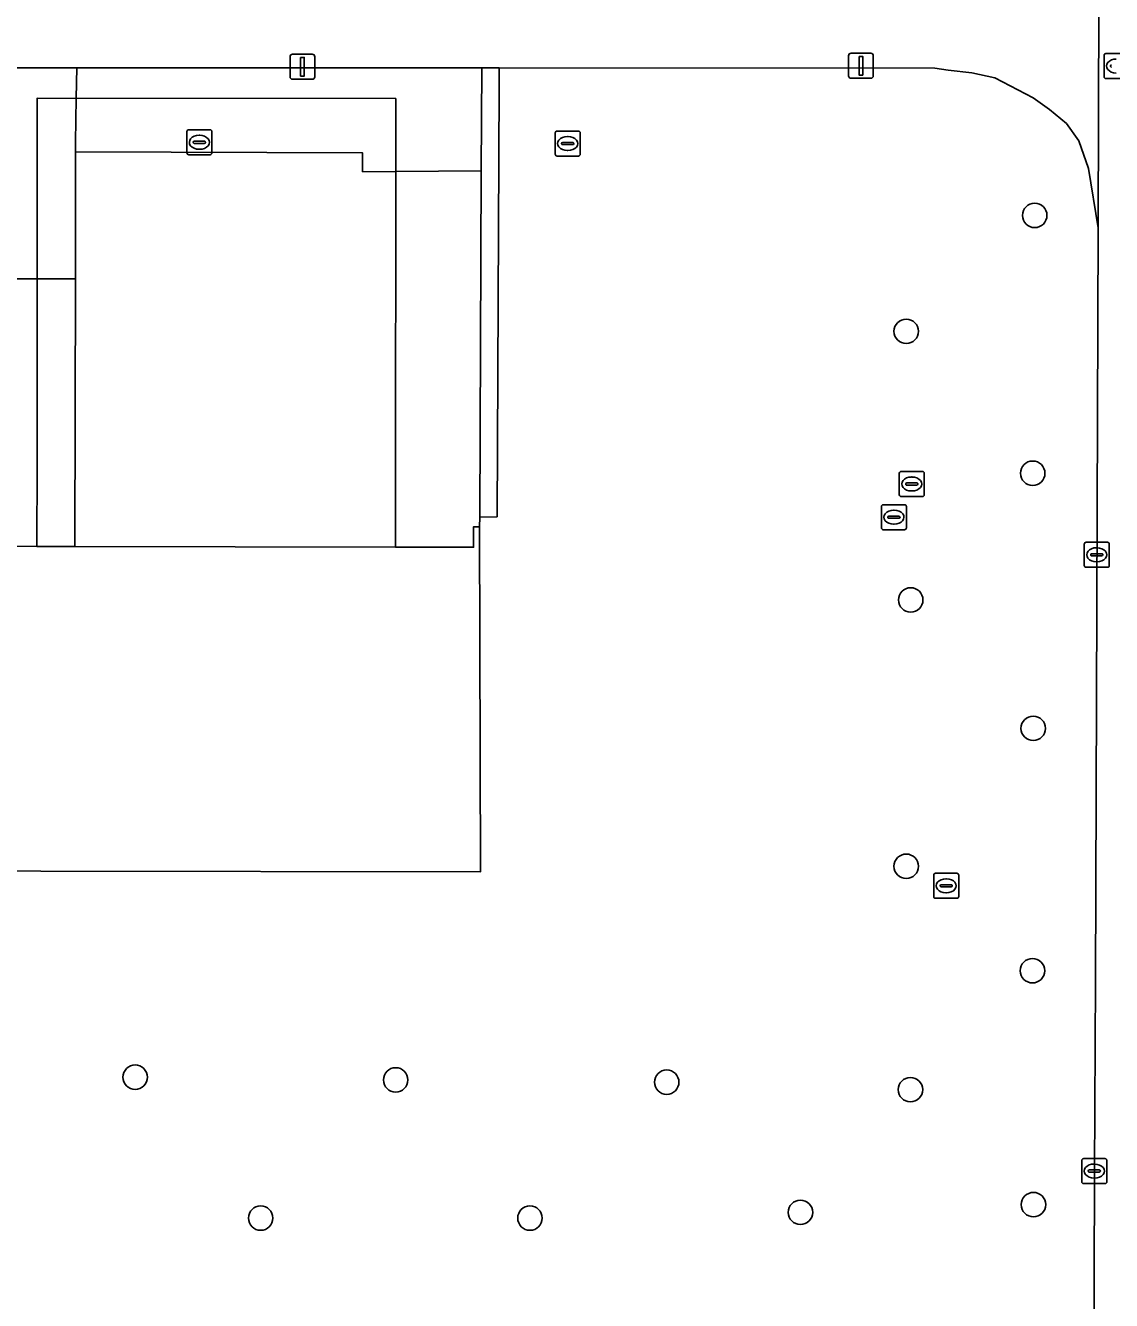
# Model space of a CAD drawing. Extents: x 161477 to 163040, y 383680 to 384871.
# Drawn here: x 162469 to 162512.5, y 384267.3 to 384318.3 of the extents above; entities that cross this region are included whole.
import ezdxf

# ---------------------------------------------------------------- set-up
doc = ezdxf.new("R2010")
doc.units = 0
for name, color, linetype in [('IMGEO_Boom', 7, 'Continuous'), ('IMGEO_Brandkraan', 7, 'Continuous'), ('IMGEO_Groenvoorziening', 7, 'Continuous'), ('IMGEO_Kolk', 7, 'Continuous'), ('IMGEO_Lichtmast', 7, 'Continuous'), ('IMGEO_Pand', 7, 'Continuous'), ('IMGEO_Pand_overbouw', 7, 'Continuous'), ('IMGEO_Rijbaan_lokaal_open', 7, 'Continuous'), ('IMGEO_Rioolput', 7, 'Continuous'), ('IMGEO_Terreindeel_halfverhard', 7, 'Continuous'), ('IMGEO_Voetpad_open', 7, 'Continuous')]:
    doc.layers.add(name, color=color, linetype=linetype)

msp = doc.modelspace()

# ---------------------------------------------------------------- linework, layer by layer
at = {"layer": 'IMGEO_Boom'}
for centre in [(162509.41, 384310.74), (162504.27, 384306.1), (162509.33, 384300.42), (162504.45, 384295.35), (162509.35, 384290.21), (162504.27, 384284.69), (162509.32, 384280.51), (162473.43, 384276.25), (162483.85, 384276.14), (162494.69, 384276.05), (162504.44, 384275.75), (162509.36, 384271.15), (162478.45, 384270.61), (162489.22, 384270.61), (162500.04, 384270.84)]:
    msp.add_circle(centre, 0.489, dxfattribs=at)
at = {"layer": 'IMGEO_Brandkraan'}
for p, q in [((162505.369, 384283.484), (162505.369, 384284.336)), ((162505.444, 384284.41), (162506.296, 384284.41)), ((162505.857, 384284.19), (162505.882, 384284.19)), ((162506.37, 384284.336), (162506.37, 384283.484)), ((162505.628, 384283.904), (162505.628, 384283.916)), ((162506.066, 384283.867), (162505.668, 384283.867)), ((162505.671, 384283.953), (162506.069, 384283.953)), ((162505.88, 384283.63), (162505.855, 384283.63)), ((162506.112, 384283.916), (162506.112, 384283.904)), ((162506.296, 384283.41), (162505.444, 384283.41))]:
    msp.add_line(p, q, dxfattribs=at)
for points in [[(162505.369, 384283.484), (162505.369, 384284.336)], [(162505.444, 384284.41), (162506.296, 384284.41)], [(162506.37, 384284.336), (162506.37, 384283.484)], [(162506.296, 384283.41), (162505.444, 384283.41)]]:
    msp.add_lwpolyline(points, dxfattribs=at)
for centre, radius, start, end in [((162505.446, 384284.334), 0.0765, 91.552, 178.448), ((162505.446, 384284.334), 0.0765, 91.552, 178.448), ((162506.294, 384284.334), 0.0765, 1.552, 88.448), ((162506.294, 384284.334), 0.0765, 1.552, 88.448), ((162505.668, 384283.913), 0.0403, 85.8775, 175.7526), ((162505.665, 384283.903), 0.0366, 178.938, 274.7102), ((162506.069, 384283.91), 0.043, 264.8664, 352.4533), ((162506.073, 384283.915), 0.0386, 1.7309, 96.639), ((162505.446, 384283.486), 0.0765, 181.552, 268.448), ((162505.446, 384283.486), 0.0765, 181.552, 268.448), ((162506.294, 384283.486), 0.0765, 271.552, 358.448), ((162506.294, 384283.486), 0.0765, 271.552, 358.448)]:
    msp.add_arc(centre, radius, start, end, dxfattribs=at)
for centre, major_axis, ratio, start_param, end_param in [((162505.856, 384283.91), (-0.387, 0.002), 0.722429, 4.712389, 7.853982), ((162505.881, 384283.91), (-0.39, 0.002), 0.717154, 1.570796, 4.712389)]:
    msp.add_ellipse(centre, major_axis=major_axis, ratio=ratio, start_param=start_param, end_param=end_param, dxfattribs=at)
at = {"layer": 'IMGEO_Groenvoorziening'}
for points in [[(162511.846, 384280.092), (162511.951, 384310.245), (162511.558, 384312.623), (162511.181, 384313.73), (162510.686, 384314.413), (162510.003, 384314.979), (162509.343, 384315.45), (162507.812, 384316.251), (162506.894, 384316.439), (162505.951, 384316.557), (162505.409, 384316.628), (162487.987, 384316.639), (162487.984, 384315.925), (162487.907, 384298.679), (162487.211, 384298.668), (162487.209, 384298.277), (162487.24, 384284.464), (162452.055, 384284.525)], [(162511.622, 384237.2), (162511.703, 384250), (162511.72, 384252.733), (162511.792, 384268.12), (162511.795, 384272.493), (162511.846, 384280.092)]]:
    msp.add_lwpolyline(points, dxfattribs=at)
msp.add_lwpolyline([(162487.984, 384315.925), (162487.987, 384316.639), (162487.293, 384316.639), (162487.274, 384312.529), (162487.211, 384298.668), (162487.907, 384298.679)], close=True, dxfattribs=at)
at = {"layer": 'IMGEO_Kolk'}
for p, q in [((162512.182, 384316.292), (162512.182, 384317.144)), ((162512.257, 384317.218), (162513.109, 384317.218)), ((162512.441, 384316.712), (162512.441, 384316.724)), ((162513.109, 384316.218), (162512.257, 384316.218)), ((162475.497, 384313.24), (162475.497, 384314.092)), ((162475.572, 384314.166), (162476.424, 384314.166)), ((162475.799, 384313.709), (162476.197, 384313.709)), ((162475.985, 384313.946), (162476.01, 384313.946)), ((162476.498, 384314.092), (162476.498, 384313.24)), ((162490.229, 384313.189), (162490.229, 384314.041)), ((162490.304, 384314.115), (162491.156, 384314.115)), ((162490.717, 384313.895), (162490.742, 384313.895)), ((162491.23, 384314.041), (162491.23, 384313.189)), ((162475.756, 384313.66), (162475.756, 384313.672)), ((162476.194, 384313.623), (162475.796, 384313.623)), ((162476.008, 384313.386), (162475.983, 384313.386)), ((162476.24, 384313.672), (162476.24, 384313.66)), ((162490.488, 384313.609), (162490.488, 384313.621)), ((162490.926, 384313.572), (162490.528, 384313.572)), ((162490.531, 384313.658), (162490.929, 384313.658)), ((162490.74, 384313.335), (162490.715, 384313.335)), ((162490.972, 384313.621), (162490.972, 384313.609)), ((162476.424, 384313.166), (162475.572, 384313.166)), ((162491.156, 384313.115), (162490.304, 384313.115)), ((162504.066, 384300.49), (162504.918, 384300.49)), ((162503.991, 384299.564), (162503.991, 384300.416)), ((162504.25, 384299.984), (162504.25, 384299.996)), ((162504.688, 384299.947), (162504.29, 384299.947)), ((162504.293, 384300.033), (162504.691, 384300.033)), ((162504.479, 384300.27), (162504.504, 384300.27)), ((162504.734, 384299.996), (162504.734, 384299.984)), ((162504.992, 384300.416), (162504.992, 384299.564)), ((162504.918, 384299.49), (162504.066, 384299.49)), ((162504.502, 384299.71), (162504.477, 384299.71)), ((162511.39, 384296.732), (162511.39, 384297.584)), ((162511.465, 384297.658), (162512.317, 384297.658)), ((162511.878, 384297.438), (162511.903, 384297.438)), ((162512.391, 384297.584), (162512.391, 384296.732)), ((162511.649, 384297.152), (162511.649, 384297.164)), ((162512.087, 384297.115), (162511.689, 384297.115)), ((162511.692, 384297.201), (162512.09, 384297.201)), ((162511.901, 384296.878), (162511.876, 384296.878)), ((162512.133, 384297.164), (162512.133, 384297.152)), ((162512.317, 384296.658), (162511.465, 384296.658)), ((162511.294, 384272.066), (162511.294, 384272.918)), ((162511.369, 384272.992), (162512.221, 384272.992)), ((162512.295, 384272.918), (162512.295, 384272.066)), ((162511.553, 384272.486), (162511.553, 384272.498)), ((162511.991, 384272.449), (162511.593, 384272.449)), ((162511.596, 384272.535), (162511.994, 384272.535)), ((162511.782, 384272.772), (162511.807, 384272.772)), ((162512.037, 384272.498), (162512.037, 384272.486)), ((162512.221, 384271.992), (162511.369, 384271.992)), ((162511.805, 384272.212), (162511.78, 384272.212))]:
    msp.add_line(p, q, dxfattribs=at)
for points in [[(162512.182, 384316.292), (162512.182, 384317.144)], [(162512.257, 384317.218), (162513.109, 384317.218)], [(162513.109, 384316.218), (162512.257, 384316.218)], [(162475.497, 384313.24), (162475.497, 384314.092)], [(162475.572, 384314.166), (162476.424, 384314.166)], [(162476.498, 384314.092), (162476.498, 384313.24)], [(162490.229, 384313.189), (162490.229, 384314.041)], [(162490.304, 384314.115), (162491.156, 384314.115)], [(162491.23, 384314.041), (162491.23, 384313.189)], [(162476.424, 384313.166), (162475.572, 384313.166)], [(162491.156, 384313.115), (162490.304, 384313.115)], [(162504.066, 384300.49), (162504.918, 384300.49)], [(162503.991, 384299.564), (162503.991, 384300.416)], [(162504.992, 384300.416), (162504.992, 384299.564)], [(162504.918, 384299.49), (162504.066, 384299.49)], [(162511.39, 384296.732), (162511.39, 384297.584)], [(162511.465, 384297.658), (162512.317, 384297.658)], [(162512.391, 384297.584), (162512.391, 384296.732)], [(162512.317, 384296.658), (162511.465, 384296.658)], [(162511.294, 384272.066), (162511.294, 384272.918)], [(162511.369, 384272.992), (162512.221, 384272.992)], [(162512.295, 384272.918), (162512.295, 384272.066)], [(162512.221, 384271.992), (162511.369, 384271.992)]]:
    msp.add_lwpolyline(points, dxfattribs=at)
for centre, radius, start, end in [((162512.259, 384317.142), 0.0765, 91.552, 178.448), ((162512.259, 384317.142), 0.0765, 91.552, 178.448), ((162512.481, 384316.721), 0.0403, 85.8775, 175.7526), ((162512.259, 384316.294), 0.0765, 181.552, 268.448), ((162512.259, 384316.294), 0.0765, 181.552, 268.448), ((162512.478, 384316.711), 0.0366, 178.938, 274.7102), ((162475.574, 384314.09), 0.0765, 91.552, 178.448), ((162475.574, 384314.09), 0.0765, 91.552, 178.448), ((162475.796, 384313.669), 0.0403, 85.8775, 175.7526), ((162476.201, 384313.671), 0.0386, 1.7309, 96.639), ((162476.422, 384314.09), 0.0765, 1.552, 88.448), ((162476.422, 384314.09), 0.0765, 1.552, 88.448), ((162490.306, 384314.039), 0.0765, 91.552, 178.448), ((162490.306, 384314.039), 0.0765, 91.552, 178.448), ((162491.154, 384314.039), 0.0765, 1.552, 88.448), ((162491.154, 384314.039), 0.0765, 1.552, 88.448), ((162475.574, 384313.242), 0.0765, 181.552, 268.448), ((162475.574, 384313.242), 0.0765, 181.552, 268.448), ((162475.793, 384313.659), 0.0366, 178.938, 274.7102), ((162476.197, 384313.666), 0.043, 264.8664, 352.4533), ((162476.422, 384313.242), 0.0765, 271.552, 358.448), ((162476.422, 384313.242), 0.0765, 271.552, 358.448), ((162490.306, 384313.191), 0.0765, 181.552, 268.448), ((162490.306, 384313.191), 0.0765, 181.552, 268.448), ((162490.528, 384313.618), 0.0403, 85.8775, 175.7526), ((162490.525, 384313.608), 0.0366, 178.938, 274.7102), ((162490.929, 384313.615), 0.043, 264.8664, 352.4533), ((162490.933, 384313.62), 0.0386, 1.7309, 96.639), ((162491.154, 384313.191), 0.0765, 271.552, 358.448), ((162491.154, 384313.191), 0.0765, 271.552, 358.448), ((162504.068, 384300.414), 0.0765, 91.552, 178.448), ((162504.068, 384300.414), 0.0765, 91.552, 178.448), ((162504.916, 384300.414), 0.0765, 1.552, 88.448), ((162504.916, 384300.414), 0.0765, 1.552, 88.448), ((162504.29, 384299.993), 0.0403, 85.8775, 175.7526), ((162504.287, 384299.983), 0.0366, 178.938, 274.7102), ((162504.691, 384299.99), 0.043, 264.8664, 352.4533), ((162504.695, 384299.995), 0.0386, 1.7309, 96.639), ((162504.068, 384299.566), 0.0765, 181.552, 268.448), ((162504.068, 384299.566), 0.0765, 181.552, 268.448), ((162504.916, 384299.566), 0.0765, 271.552, 358.448), ((162504.916, 384299.566), 0.0765, 271.552, 358.448), ((162511.467, 384297.582), 0.0765, 91.552, 178.448), ((162511.467, 384297.582), 0.0765, 91.552, 178.448), ((162512.315, 384297.582), 0.0765, 1.552, 88.448), ((162512.315, 384297.582), 0.0765, 1.552, 88.448), ((162511.689, 384297.161), 0.0403, 85.8775, 175.7526), ((162511.686, 384297.151), 0.0366, 178.938, 274.7102), ((162512.09, 384297.158), 0.043, 264.8664, 352.4533), ((162512.094, 384297.163), 0.0386, 1.7309, 96.639), ((162511.467, 384296.734), 0.0765, 181.552, 268.448), ((162511.467, 384296.734), 0.0765, 181.552, 268.448), ((162512.315, 384296.734), 0.0765, 271.552, 358.448), ((162512.315, 384296.734), 0.0765, 271.552, 358.448), ((162511.371, 384272.916), 0.0765, 91.552, 178.448), ((162511.371, 384272.916), 0.0765, 91.552, 178.448), ((162512.219, 384272.916), 0.0765, 1.552, 88.448), ((162512.219, 384272.916), 0.0765, 1.552, 88.448), ((162511.593, 384272.495), 0.0403, 85.8775, 175.7526), ((162511.59, 384272.485), 0.0366, 178.938, 274.7102), ((162511.994, 384272.492), 0.043, 264.8664, 352.4533), ((162511.998, 384272.497), 0.0386, 1.7309, 96.639), ((162511.371, 384272.068), 0.0765, 181.552, 268.448), ((162511.371, 384272.068), 0.0765, 181.552, 268.448), ((162512.219, 384272.068), 0.0765, 271.552, 358.448), ((162512.219, 384272.068), 0.0765, 271.552, 358.448)]:
    msp.add_arc(centre, radius, start, end, dxfattribs=at)
for centre, major_axis, ratio, start_param, end_param in [((162512.669, 384316.718), (-0.387, 0.002), 0.722429, 4.712389, 7.853982), ((162475.984, 384313.666), (-0.387, 0.002), 0.722429, 4.712389, 7.853982), ((162476.009, 384313.666), (-0.39, 0.002), 0.717154, 1.570796, 4.712389), ((162490.716, 384313.615), (-0.387, 0.002), 0.722429, 4.712389, 7.853982), ((162490.741, 384313.615), (-0.39, 0.002), 0.717154, 1.570796, 4.712389), ((162504.478, 384299.99), (-0.387, 0.002), 0.722429, 4.712389, 7.853982), ((162504.503, 384299.99), (-0.39, 0.002), 0.717154, 1.570796, 4.712389), ((162511.877, 384297.158), (-0.387, 0.002), 0.722429, 4.712389, 7.853982), ((162511.902, 384297.158), (-0.39, 0.002), 0.717154, 1.570796, 4.712389), ((162511.781, 384272.492), (-0.387, 0.002), 0.722429, 4.712389, 7.853982), ((162511.806, 384272.492), (-0.39, 0.002), 0.717154, 1.570796, 4.712389)]:
    msp.add_ellipse(centre, major_axis=major_axis, ratio=ratio, start_param=start_param, end_param=end_param, dxfattribs=at)
at = {"layer": 'IMGEO_Lichtmast'}
for p, q in [((162479.625, 384316.29), (162479.625, 384317.09)), ((162479.625, 384317.09), (162479.625, 384316.29)), ((162479.725, 384317.19), (162480.515, 384317.19)), ((162480.515, 384317.19), (162479.725, 384317.19)), ((162480.615, 384317.09), (162480.615, 384316.29)), ((162480.615, 384316.29), (162480.615, 384317.09)), ((162501.965, 384316.33), (162501.965, 384317.13)), ((162501.965, 384317.13), (162501.965, 384316.33)), ((162502.065, 384317.23), (162502.855, 384317.23)), ((162502.855, 384317.23), (162502.065, 384317.23)), ((162502.955, 384317.13), (162502.955, 384316.33)), ((162502.955, 384316.33), (162502.955, 384317.13)), ((162480.515, 384316.19), (162479.725, 384316.19)), ((162479.725, 384316.19), (162480.515, 384316.19)), ((162502.855, 384316.23), (162502.065, 384316.23)), ((162502.065, 384316.23), (162502.855, 384316.23))]:
    msp.add_line(p, q, dxfattribs=at)
for points in [[(162480.045, 384317.065), (162480.195, 384317.065), (162480.195, 384316.315), (162480.045, 384316.315), (162480.045, 384317.065)], [(162502.385, 384317.105), (162502.535, 384317.105), (162502.535, 384316.355), (162502.385, 384316.355), (162502.385, 384317.105)]]:
    msp.add_lwpolyline(points, dxfattribs=at)
for centre, start, end in [((162479.725, 384317.09), 90, 180), ((162479.725, 384317.09), 90, 180), ((162480.515, 384317.09), 0, 90), ((162480.515, 384317.09), 360, 90), ((162502.065, 384317.13), 90, 180), ((162502.065, 384317.13), 90, 180), ((162502.855, 384317.13), 0, 90), ((162502.855, 384317.13), 360, 90), ((162479.725, 384316.29), 180, 270), ((162479.725, 384316.29), 180, 270), ((162480.515, 384316.29), 270, 0), ((162480.515, 384316.29), 270, 0), ((162502.065, 384316.33), 180, 270), ((162502.065, 384316.33), 180, 270), ((162502.855, 384316.33), 270, 0), ((162502.855, 384316.33), 270, 0)]:
    msp.add_arc(centre, 0.1, start, end, dxfattribs=at)
at = {"layer": 'IMGEO_Pand'}
msp.add_lwpolyline([(162487.209, 384298.277), (162486.969, 384298.279), (162486.964, 384297.459), (162483.842, 384297.464), (162471.023, 384297.482), (162469.499, 384297.484), (162452.383, 384297.509), (162452.384, 384298.329), (162452.084, 384298.33), (162452.055, 384284.525), (162487.24, 384284.464)], close=True, dxfattribs=at)
at = {"layer": 'IMGEO_Pand_overbouw'}
msp.add_lwpolyline([(162483.853, 384315.419), (162469.508, 384315.426), (162469.507, 384311.748), (162469.504, 384300.773), (162469.499, 384297.484), (162471.023, 384297.482), (162483.842, 384297.464)], close=True, dxfattribs=at)
at = {"layer": 'IMGEO_Rijbaan_lokaal_open'}
for points in [[(162518.25, 384354.372), (162518.253, 384355.481), (162516.841, 384355.476), (162513.52, 384355.517), (162512.455, 384355.51), (162512.152, 384355.497), (162512.135, 384344.799), (162512.029, 384335.061), (162512.002, 384328.362), (162511.951, 384310.245), (162511.846, 384280.092), (162511.795, 384272.493), (162511.792, 384268.12), (162511.72, 384252.733), (162511.703, 384250), (162511.622, 384237.2)], [(162440.062, 384329.611), (162440.055, 384329.538), (162440.113, 384316.54), (162451.761, 384316.65), (162452.489, 384316.65), (162469.465, 384316.65), (162471.093, 384316.649), (162487.293, 384316.639), (162487.987, 384316.639), (162505.409, 384316.628), (162505.951, 384316.557), (162506.894, 384316.439), (162507.812, 384316.251), (162509.343, 384315.45), (162510.003, 384314.979), (162510.686, 384314.413), (162511.181, 384313.73), (162511.558, 384312.623), (162511.951, 384310.245), (162512.002, 384328.362), (162511.511, 384326.395)]]:
    msp.add_lwpolyline(points, dxfattribs=at)
msp.add_lwpolyline([(162471.044, 384313.279), (162471.044, 384313.665), (162471.074, 384315.425), (162471.093, 384316.649), (162469.465, 384316.65), (162452.489, 384316.65), (162452.548, 384311.519), (162452.587, 384308.221), (162467.743, 384308.204), (162471.038, 384308.2)], close=True, dxfattribs=at)
at = {"layer": 'IMGEO_Rioolput'}
for p, q in [((162503.279, 384298.234), (162503.279, 384299.086)), ((162503.354, 384299.16), (162504.206, 384299.16)), ((162503.767, 384298.94), (162503.792, 384298.94)), ((162504.28, 384299.086), (162504.28, 384298.234)), ((162503.538, 384298.654), (162503.538, 384298.666)), ((162503.976, 384298.617), (162503.578, 384298.617)), ((162503.581, 384298.703), (162503.979, 384298.703)), ((162503.79, 384298.38), (162503.765, 384298.38)), ((162504.022, 384298.666), (162504.022, 384298.654)), ((162504.206, 384298.16), (162503.354, 384298.16))]:
    msp.add_line(p, q, dxfattribs=at)
for points in [[(162503.279, 384298.234), (162503.279, 384299.086)], [(162503.354, 384299.16), (162504.206, 384299.16)], [(162504.28, 384299.086), (162504.28, 384298.234)], [(162504.206, 384298.16), (162503.354, 384298.16)]]:
    msp.add_lwpolyline(points, dxfattribs=at)
for centre, radius, start, end in [((162503.356, 384299.084), 0.0765, 91.552, 178.448), ((162503.356, 384299.084), 0.0765, 91.552, 178.448), ((162504.204, 384299.084), 0.0765, 1.552, 88.448), ((162504.204, 384299.084), 0.0765, 1.552, 88.448), ((162503.578, 384298.663), 0.0403, 85.8775, 175.7526), ((162503.575, 384298.653), 0.0366, 178.938, 274.7102), ((162503.979, 384298.66), 0.043, 264.8664, 352.4533), ((162503.983, 384298.665), 0.0386, 1.7309, 96.639), ((162503.356, 384298.236), 0.0765, 181.552, 268.448), ((162503.356, 384298.236), 0.0765, 181.552, 268.448), ((162504.204, 384298.236), 0.0765, 271.552, 358.448), ((162504.204, 384298.236), 0.0765, 271.552, 358.448)]:
    msp.add_arc(centre, radius, start, end, dxfattribs=at)
for centre, major_axis, ratio, start_param, end_param in [((162503.766, 384298.66), (-0.387, 0.002), 0.722429, 4.712389, 7.853982), ((162503.791, 384298.66), (-0.39, 0.002), 0.717154, 1.570796, 4.712389)]:
    msp.add_ellipse(centre, major_axis=major_axis, ratio=ratio, start_param=start_param, end_param=end_param, dxfattribs=at)
at = {"layer": 'IMGEO_Terreindeel_halfverhard'}
msp.add_lwpolyline([(162487.274, 384312.529), (162483.851, 384312.497), (162482.524, 384312.485), (162482.522, 384313.245), (162471.044, 384313.279), (162471.038, 384308.2), (162471.023, 384297.482), (162483.842, 384297.464), (162486.964, 384297.459), (162486.969, 384298.279), (162487.209, 384298.277), (162487.211, 384298.668)], close=True, dxfattribs=at)
at = {"layer": 'IMGEO_Voetpad_open'}
for points in [[(162487.293, 384316.639), (162471.093, 384316.649), (162471.074, 384315.425), (162471.044, 384313.665), (162471.044, 384313.279), (162482.522, 384313.245), (162482.524, 384312.485), (162483.851, 384312.497), (162487.274, 384312.529)], [(162471.038, 384308.2), (162467.743, 384308.204), (162467.775, 384303.23), (162467.794, 384302.323), (162467.806, 384301.27), (162467.788, 384298.29), (162466.756, 384298.293), (162452.384, 384298.329), (162452.383, 384297.509), (162469.499, 384297.484), (162471.023, 384297.482)]]:
    msp.add_lwpolyline(points, close=True, dxfattribs=at)

doc.saveas('drawing.dxf')
